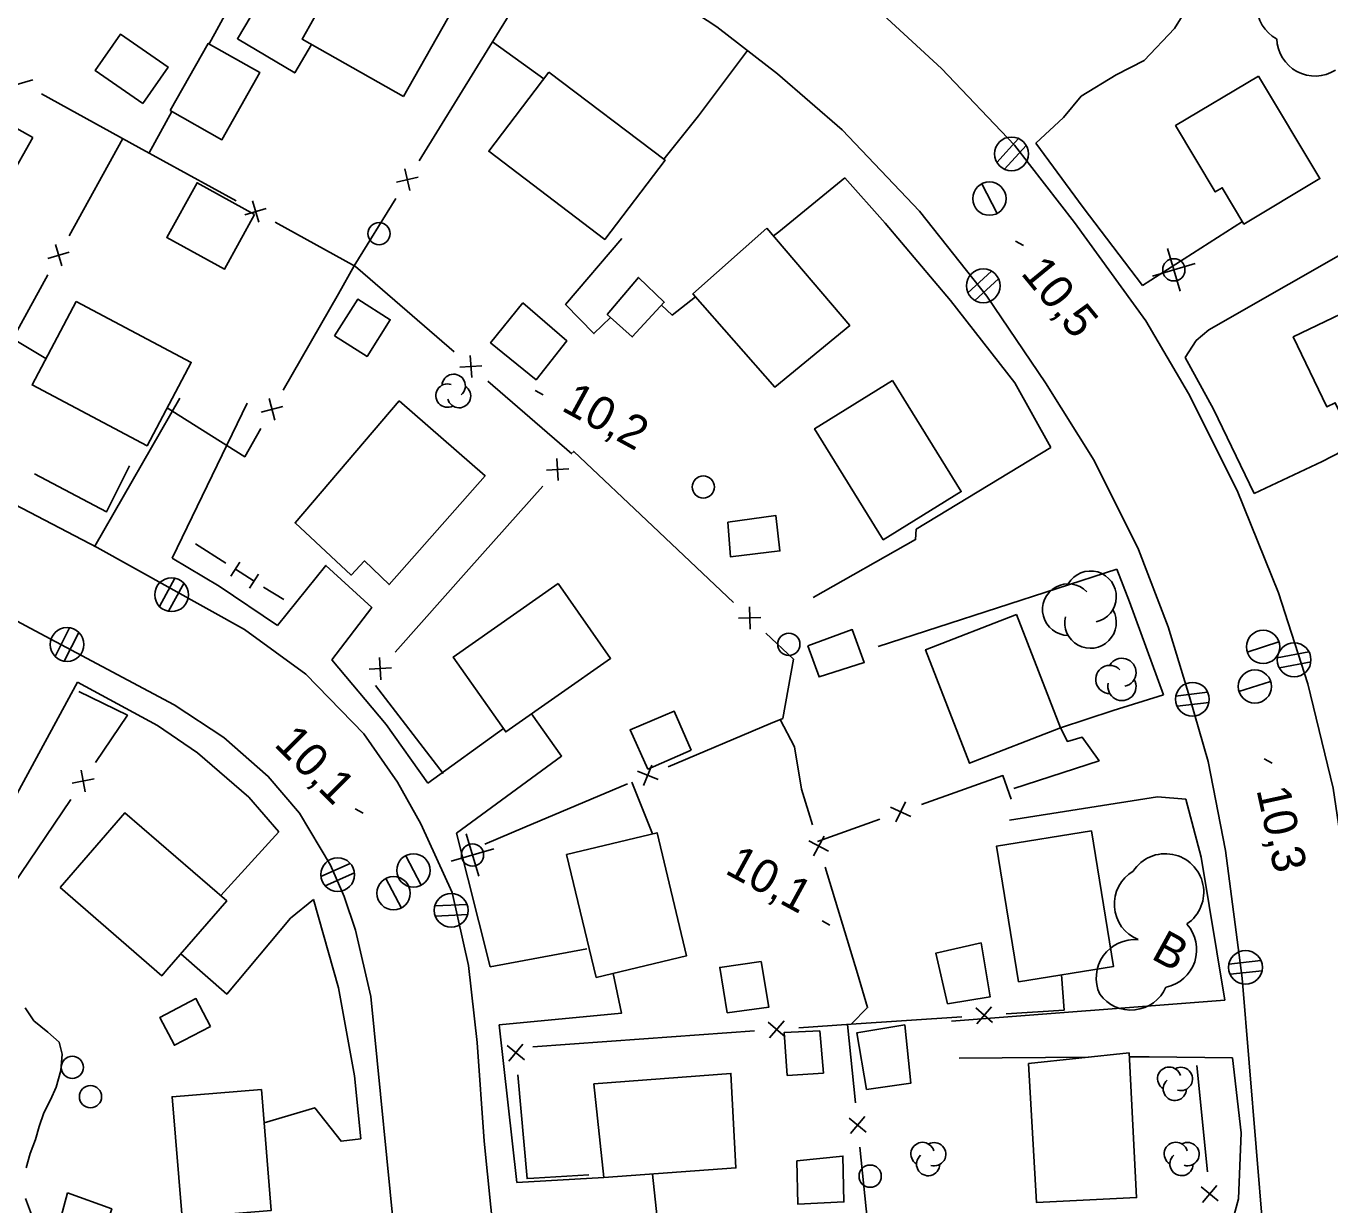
# Model space of a CAD drawing. Extents: x 219136 to 222520, y 5421589 to 5424530.
# Drawn here: x 221042.7 to 221160.1, y 5423500.4 to 5423606.6 of the extents above; entities that cross this region are included whole.
import ezdxf

# ---------------------------------------------------------------- set-up
doc = ezdxf.new("R2010")
doc.units = 0
for name, color, linetype in [('Level 1', 7, 'Continuous'), ('Level 19', 7, 'Continuous'), ('Level 21', 7, 'Continuous'), ('Level 3', 7, 'Continuous'), ('Level 31', 7, 'Continuous'), ('Level 36', 7, 'Continuous'), ('Level 37', 7, 'Continuous'), ('Level 44', 7, 'Continuous')]:
    doc.layers.add(name, color=color, linetype=linetype)

msp = doc.modelspace()

# ---------------------------------------------------------------- linework, layer by layer
at = {"layer": 'Level 1'}
for points in [[(221042.72, 5423503.75), (221043.1, 5423505.04), (221043.56, 5423506.3), (221043.91, 5423507.5), (221044.32, 5423508.72), (221044.91, 5423509.89), (221045.43, 5423511.04), (221045.84, 5423512.54), (221045.98, 5423514.01), (221045.7, 5423515.09), (221044.68, 5423515.99), (221043.42, 5423517), (221042.64, 5423518.16)], [(221054.33, 5423491.93), (221054.28, 5423491.96), (221052.98, 5423492.57), (221051.82, 5423493.13), (221050.6, 5423493.75), (221049.41, 5423494.38), (221048.21, 5423495.16), (221047.12, 5423495.97), (221045.87, 5423496.81), (221044.82, 5423497.51), (221043.83, 5423498.43), (221043.2, 5423499.55), (221042.66, 5423500.99)]]:
    msp.add_lwpolyline(points, dxfattribs=at)
at = {"layer": 'Level 19'}
for points in [[(221071.44, 5423625.55), (221070.97, 5423621.7), (221068.46, 5423616.74), (221061.74, 5423605.41), (221066.9, 5423602.34), (221068.41, 5423604.9)], [(221151.03, 5423615.3), (221148.77, 5423610.72), (221146.08, 5423606.34), (221143.35, 5423603.45), (221140.82, 5423602.18), (221137.67, 5423600.24), (221136.1, 5423598.32), (221133.61, 5423596.01)], [(221107.66, 5423604.35), (221103.25, 5423598.48), (221100.11, 5423594.57)], [(221109.99, 5423587.67), (221110.46, 5423588.04), (221116.42, 5423592.9)], [(221143.19, 5423583.2), (221152.2, 5423588.95)], [(221096.33, 5423587.42), (221091.27, 5423581.48), (221093.82, 5423578.87), (221095.32, 5423580.32)], [(221163.58, 5423587.42), (221149.17, 5423579.22), (221148.03, 5423578.24), (221147.04, 5423576.72)], [(221099.92, 5423581.43), (221100.87, 5423580.54), (221102.98, 5423582.19)], [(221056.55, 5423573.06), (221048.92, 5423559.72)], [(221055.86, 5423558.66), (221062.62, 5423572.61)], [(221153.25, 5423564.48), (221159.38, 5423567.37), (221171.22, 5423573.49)], [(221134.96, 5423568.62), (221122.82, 5423561.26), (221122.77, 5423560.33), (221113.56, 5423555.12)], [(221070.25, 5423549.51), (221073.83, 5423554.21), (221069.71, 5423558), (221065.35, 5423552.6)], [(221119.42, 5423550.71), (221140.88, 5423557.66)], [(221047.35, 5423547.49), (221041.53, 5423536.75), (221037.44, 5423539.16)], [(221145.09, 5423546.34), (221140.55, 5423544.95), (221135.83, 5423543.37), (221136.44, 5423542.16), (221137.76, 5423542.54), (221139.29, 5423540.42), (221131.61, 5423537.91)], [(221081.46, 5423533.88), (221090.91, 5423540.84), (221088.22, 5423544.64)], [(221085.69, 5423543.31), (221078.87, 5423538.39)], [(221131.24, 5423535.05), (221144.54, 5423537.18), (221147.1, 5423536.97)], [(221060.24, 5423528.27), (221065.46, 5423534)], [(221068.58, 5423527.91), (221066.51, 5423526.23), (221060.79, 5423519.41), (221056.64, 5423523.03)], [(221084.5, 5423521.86), (221093.19, 5423523.48)], [(221085.3, 5423516.65), (221096.31, 5423517.69), (221095.55, 5423521.26)], [(221150.61, 5423518.87), (221126, 5423516.96)], [(221126.7, 5423513.65), (221138.35, 5423513.72)], [(221142.03, 5423513.75), (221143.81, 5423513.76), (221151.3, 5423513.68)], [(221064.14, 5423507.83), (221068.71, 5423509.17), (221071.07, 5423506.16), (221072.86, 5423506.38)], [(221094.71, 5423502.88), (221086.89, 5423502.43)], [(221087.88, 5423496.96), (221087.85, 5423497.37), (221099.62, 5423498.42), (221099.11, 5423503.2)]]:
    msp.add_lwpolyline(points, dxfattribs=at)
at = {"layer": 'Level 21'}
for points in [[(221125.12, 5423602.74), (221119.09, 5423608.29), (221112.05, 5423613.96), (221102.53, 5423620.51), (221093.56, 5423625.58), (221072.36, 5423637.02), (221041.86, 5423653.16), (221012.99, 5423668.64), (220995.49, 5423678.29)], [(221116.18, 5423597.21), (221110.36, 5423602.27), (221104.9, 5423606.48), (221097.92, 5423611.07), (221089.89, 5423615.67), (221071.27, 5423625.64), (221041.66, 5423641.48)], [(221125.12, 5423602.74), (221131.68, 5423595.84), (221137.07, 5423588.88), (221143.5, 5423580.01), (221147.34, 5423573.48), (221151.73, 5423564.74), (221155.45, 5423555.53), (221158.07, 5423547.35), (221160.36, 5423537.94), (221162.22, 5423525.38), (221163.36, 5423512.52), (221164.58, 5423494.8), (221166.57, 5423470.95)], [(221043.09, 5423552.36), (221004.21, 5423573.23), (220957.85, 5423597.68), (220955.98, 5423597.87), (220954, 5423597.5), (220952.18, 5423596.67), (220950.62, 5423595.57), (220949.38, 5423594.23), (220948.6, 5423592.7), (220922.66, 5423543.77), (220922.25, 5423541.85), (220922.41, 5423539.94), (220923.21, 5423538.37), (220924.07, 5423537.32), (220925.67, 5423536.23), (220959.83, 5423518.11)], [(221154.06, 5423497.96), (221152.18, 5423520.85), (221150.67, 5423532.33), (221149.11, 5423540.35), (221147.44, 5423546.17), (221145.51, 5423552.47), (221142.84, 5423559.44), (221138.84, 5423567.46), (221134.48, 5423574.45), (221129.2, 5423582.25), (221123.12, 5423589.9), (221116.18, 5423597.21)], [(221143.19, 5423583.2), (221137.86, 5423590.22), (221133.61, 5423596.01)], [(221134.96, 5423568.62), (221131.7, 5423574.43), (221125.93, 5423581.85), (221120.05, 5423588.82), (221116.42, 5423592.9)], [(221014.68, 5423577.59), (221049.12, 5423559.62)], [(221153.25, 5423564.48), (221149.58, 5423572.06), (221147.04, 5423576.72)], [(221049.12, 5423559.62), (221062.38, 5423552.23), (221067.9, 5423548.2), (221073.12, 5423542.83), (221076.16, 5423538.49), (221078.25, 5423534.72), (221081.08, 5423528.55), (221082.54, 5423521.98), (221083.33, 5423515.06), (221083.94, 5423506.16), (221085.42, 5423491.61)], [(221065.35, 5423552.6), (221060.09, 5423556.12), (221055.86, 5423558.66)], [(221145.09, 5423546.34), (221142.03, 5423554.72), (221140.88, 5423557.66)], [(221041.2, 5423477.51), (221055.38, 5423481.94), (221067.19, 5423485.29), (221074.71, 5423488.35), (221075.52, 5423489.44), (221075.97, 5423490.49), (221076.22, 5423492.45), (221076.06, 5423495.83), (221073.75, 5423519.18), (221072.38, 5423525.17), (221071.35, 5423528.19), (221070.11, 5423531), (221067.32, 5423535.7), (221064.52, 5423539), (221060.51, 5423542.52), (221056.04, 5423545.46), (221043.09, 5423552.36)], [(221070.25, 5423549.51), (221075.13, 5423543.68), (221078.87, 5423538.39)], [(221047.35, 5423547.49), (221054.54, 5423543.59), (221058.16, 5423541.12), (221062.78, 5423537.13), (221065.46, 5423534)], [(221150.61, 5423518.87), (221148.47, 5423531.72), (221147.1, 5423536.97)], [(221081.46, 5423533.88), (221084.5, 5423521.86)], [(221068.58, 5423527.91), (221070.84, 5423519.98), (221072.27, 5423512.04), (221072.86, 5423506.38)], [(221085.3, 5423516.65), (221086.89, 5423502.43)], [(221130.46, 5423489.6), (221136.22, 5423491.63), (221141.63, 5423491.79), (221147, 5423492.54), (221148.82, 5423493.78), (221150.7, 5423496.75), (221151.84, 5423500.96), (221152.09, 5423506.9), (221151.3, 5423513.68)]]:
    msp.add_lwpolyline(points, dxfattribs=at)
at = {"layer": 'Level 3'}
for p, q in [((221131.78, 5423587.18), (221132.48, 5423586.8)), ((221088.55, 5423573.75), (221089.25, 5423573.37)), ((221154.16, 5423540.58), (221154.87, 5423540.2)), ((221072.35, 5423536.07), (221073.06, 5423535.69)), ((221114.37, 5423526), (221115.07, 5423525.62))]:
    msp.add_line(p, q, dxfattribs=at)
at = {"layer": 'Level 31'}
for points in [[(221076.7, 5423600.21), (221067.56, 5423605.38), (221071.78, 5423612.84), (221074.14, 5423611.51), (221075.04, 5423613.1), (221077.78, 5423611.55), (221077.13, 5423610.41), (221081.17, 5423608.12)], [(221053.23, 5423599.59), (221048.95, 5423602.55), (221051.22, 5423605.82), (221055.5, 5423602.86)], [(221055.7, 5423598.95), (221059.12, 5423605), (221063.77, 5423602.37), (221060.35, 5423596.32)], [(221089.78, 5423602.42), (221100.23, 5423594.48), (221094.8, 5423587.35), (221084.36, 5423595.29)], [(221153.65, 5423602.06), (221159.17, 5423592.82), (221152.33, 5423588.73), (221150.38, 5423592), (221149.74, 5423591.62), (221146.17, 5423597.6)], [(221043.33, 5423596.52), (221041.19, 5423592.73), (221038.08, 5423594.48), (221040.22, 5423598.27)], [(221063.29, 5423589.59), (221060.57, 5423584.67), (221055.39, 5423587.52), (221058.11, 5423592.45)], [(221109.4, 5423588.36), (221116.85, 5423579.6), (221110.12, 5423574.04), (221102.74, 5423582.46)], [(221095.01, 5423580.59), (221097.84, 5423583.93), (221100.16, 5423581.69), (221097.27, 5423578.57)], [(221070.48, 5423578.66), (221072.57, 5423581.96), (221075.5, 5423580.11), (221073.41, 5423576.81)], [(221164.66, 5423582.37), (221169.24, 5423572.84), (221162.11, 5423569.41), (221160.55, 5423572.65), (221159.78, 5423572.28), (221156.76, 5423578.57)], [(221047.24, 5423581.76), (221057.59, 5423576.28), (221053.61, 5423568.77), (221043.26, 5423574.25)], [(221087.42, 5423581.64), (221091.4, 5423578.21), (221088.62, 5423574.71), (221084.53, 5423578.04)], [(221120.69, 5423574.64), (221126.88, 5423564.65), (221119.87, 5423560.31), (221113.68, 5423570.3)], [(221076.3, 5423572.82), (221084.03, 5423566.07), (221075.39, 5423556.27), (221073.17, 5423558.4), (221071.99, 5423557.13), (221066.94, 5423561.83)], [(221105.87, 5423561.89), (221110.21, 5423562.48), (221110.56, 5423559.3), (221106.11, 5423558.78)], [(221090.61, 5423556.36), (221081.17, 5423549.75), (221085.89, 5423543.01), (221095.33, 5423549.62)], [(221131.87, 5423553.58), (221135.83, 5423543.37), (221127.62, 5423540.19), (221123.67, 5423550.4)], [(221113.07, 5423550.76), (221117.08, 5423552.23), (221118.15, 5423549.27), (221114.09, 5423547.96)], [(221102.58, 5423541.38), (221098.68, 5423539.67), (221097.08, 5423543.21), (221101.06, 5423544.87)], [(221045.8, 5423529.01), (221054.94, 5423521.06), (221055.39, 5423521.58), (221060.78, 5423527.8), (221051.62, 5423535.73)], [(221094.04, 5423520.9), (221091.37, 5423531.97), (221099.51, 5423533.93), (221102.17, 5423522.86)], [(221138.62, 5423534.11), (221140.59, 5423521.9), (221132.04, 5423520.52), (221130.07, 5423532.73)], [(221128.67, 5423524.03), (221129.5, 5423519.17), (221125.65, 5423518.53), (221124.6, 5423523.1)], [(221108.88, 5423522.33), (221109.56, 5423518.22), (221105.83, 5423517.72), (221105.15, 5423521.8)], [(221059.32, 5423516.49), (221056.08, 5423514.8), (221054.77, 5423517.31), (221058.01, 5423519)], [(221118.36, 5423510.82), (221117.48, 5423515.91), (221121.8, 5423516.63), (221122.35, 5423511.4)], [(221114.17, 5423516.09), (221114.48, 5423512.29), (221111.22, 5423512.08), (221110.94, 5423515.94)], [(221142.01, 5423514.11), (221142.67, 5423501.08), (221133.67, 5423500.63), (221132.95, 5423513.15)], [(221093.83, 5423511.33), (221106.16, 5423512.26), (221106.61, 5423503.75), (221094.71, 5423502.88)], [(221063.9, 5423510.82), (221064.79, 5423499.93), (221056.76, 5423499.27), (221055.86, 5423510.16)], [(221112.08, 5423504.39), (221116.24, 5423504.82), (221116.33, 5423500.7), (221112.19, 5423500.48)], [(221046.44, 5423501.5), (221050.43, 5423500.06), (221049.44, 5423497.19), (221045.66, 5423498.59)]]:
    msp.add_lwpolyline(points, close=True, dxfattribs=at)
at = {"layer": 'Level 36'}
for p, q in [((221132.05, 5423596.43), (221130.1, 5423594.28)), ((221130.79, 5423593.67), (221132.74, 5423595.82)), ((221130.13, 5423589.68), (221128.73, 5423592.34)), ((221146.58, 5423582.69), (221145.45, 5423586.52)), ((221129.62, 5423584.48), (221127.47, 5423582.53)), ((221144.1, 5423584.04), (221147.93, 5423585.17)), ((221128.1, 5423581.86), (221130.25, 5423583.81)), ((221056.12, 5423556.84), (221054.72, 5423554.3)), ((221055.54, 5423553.88), (221056.94, 5423556.42)), ((221046.64, 5423552.37), (221045.33, 5423549.79)), ((221046.16, 5423549.39), (221047.47, 5423551.97)), ((221152.61, 5423550.2), (221155.47, 5423551.12)), ((221158.18, 5423550.22), (221155.33, 5423549.68)), ((221155.52, 5423548.78), (221158.37, 5423549.32)), ((221151.87, 5423546.64), (221154.73, 5423547.56)), ((221149.05, 5423546.58), (221146.17, 5423546.23)), ((221146.31, 5423545.32), (221149.19, 5423545.67)), ((221083.46, 5423530.01), (221082.33, 5423533.84)), ((221078.29, 5423529.2), (221076.89, 5423531.86)), ((221080.98, 5423531.36), (221084.81, 5423532.49)), ((221071.89, 5423531.16), (221069.24, 5423529.99)), ((221069.63, 5423529.16), (221072.28, 5423530.33)), ((221076.51, 5423527.15), (221075.11, 5423529.81)), ((221082.41, 5423527.48), (221079.51, 5423527.34)), ((221079.57, 5423526.42), (221082.47, 5423526.56)), ((221153.84, 5423522.43), (221150.96, 5423522.11)), ((221151.08, 5423521.19), (221153.96, 5423521.51))]:
    msp.add_line(p, q, dxfattribs=at)
for centre, radius in [((221131.41, 5423595.05), 1.52), ((221129.42, 5423591.02), 1.5), ((221074.49, 5423587.87), 1), ((221146.02, 5423584.61), 1), ((221128.87, 5423583.17), 1.52), ((221103.67, 5423565.06), 1), ((221055.82, 5423555.36), 1.52), ((221046.41, 5423550.88), 1.52), ((221111.37, 5423550.9), 1), ((221154.05, 5423550.66), 1.5), ((221156.84, 5423549.5), 1.52), ((221153.31, 5423547.1), 1.5), ((221147.69, 5423545.95), 1.52), ((221082.9, 5423531.93), 1), ((221070.77, 5423530.16), 1.52), ((221077.58, 5423530.54), 1.5), ((221075.8, 5423528.49), 1.5), ((221080.98, 5423526.95), 1.52), ((221152.47, 5423521.81), 1.52), ((221046.88, 5423512.81), 1), ((221048.52, 5423510.17), 1), ((221118.69, 5423503.01), 1)]:
    msp.add_circle(centre, radius, dxfattribs=at)
at = {"layer": 'Level 37'}
for p, q in [((221043.32, 5423601.71), (221041.39, 5423601.15)), ((221076.81, 5423593.7), (221077.27, 5423591.75)), ((221076.07, 5423592.49), (221078.02, 5423592.95)), ((221063.1, 5423590.81), (221063.66, 5423588.89)), ((221064.34, 5423590.13), (221062.42, 5423589.57)), ((221045.37, 5423586.88), (221045.93, 5423584.96)), ((221044.68, 5423585.64), (221046.61, 5423586.2)), ((221082.68, 5423576.91), (221082.83, 5423574.91)), ((221083.75, 5423575.98), (221081.76, 5423575.84)), ((221064.59, 5423573.02), (221065.12, 5423571.08)), ((221063.89, 5423571.79), (221065.82, 5423572.31)), ((221091.56, 5423566.7), (221089.56, 5423566.58)), ((221090.62, 5423565.64), (221090.5, 5423567.64)), ((221057.98, 5423559.95), (221060.71, 5423558.2)), ((221061.96, 5423558.29), (221061.15, 5423557.03)), ((221061.56, 5423557.66), (221063.24, 5423556.59)), ((221063.65, 5423557.22), (221062.84, 5423555.95)), ((221064.09, 5423556.05), (221065.92, 5423554.92)), ((221107.88, 5423552.27), (221107.83, 5423554.28)), ((221106.85, 5423553.25), (221108.86, 5423553.3)), ((221074.66, 5423547.71), (221074.54, 5423549.71)), ((221075.6, 5423548.77), (221073.6, 5423548.65)), ((221099.05, 5423540.03), (221098.3, 5423538.18)), ((221046.88, 5423538.4), (221048.84, 5423538.79)), ((221047.67, 5423539.58), (221048.05, 5423537.61)), ((221097.75, 5423539.48), (221099.61, 5423538.73)), ((221120.53, 5423536.24), (221122.34, 5423535.38)), ((221121.87, 5423536.71), (221121.01, 5423534.9)), ((221113.18, 5423533.21), (221114.95, 5423532.26)), ((221113.59, 5423531.85), (221114.54, 5423533.62)), ((221129.7, 5423516.84), (221128.19, 5423518.16)), ((221128.28, 5423516.74), (221129.6, 5423518.25)), ((221109.52, 5423516.89), (221111.04, 5423515.57)), ((221110.94, 5423516.99), (221109.63, 5423515.47)), ((221086.03, 5423514.77), (221087.57, 5423513.48)), ((221086.16, 5423513.36), (221087.44, 5423514.89)), ((221118.34, 5423506.98), (221116.79, 5423508.25)), ((221118.2, 5423508.39), (221116.93, 5423506.84)), ((221149.88, 5423502.18), (221148.6, 5423500.64)), ((221150.01, 5423500.78), (221148.47, 5423502.05))]:
    msp.add_line(p, q, dxfattribs=at)
for points in [[(221059.19, 5423604.97), (221062.69, 5423611.35), (221060.29, 5423612.64)], [(221088.58, 5423611.45), (221083.34, 5423602.94)], [(221084.69, 5423605.13), (221089.31, 5423601.8)], [(221083.34, 5423602.94), (221078.09, 5423594.42)], [(221052.87, 5423595.64), (221044.11, 5423600.46)], [(221053.79, 5423595.13), (221055.84, 5423598.87)], [(221051.44, 5423596.43), (221046.61, 5423587.67)], [(221061.63, 5423590.82), (221052.87, 5423595.64)], [(221075.99, 5423591.02), (221072.26, 5423584.96), (221070.83, 5423582.46)], [(221073.68, 5423583.76), (221072.37, 5423584.9), (221065.13, 5423588.89)], [(221044.68, 5423584.17), (221039.85, 5423575.41)], [(221081.24, 5423577.22), (221073.68, 5423583.76)], [(221070.83, 5423582.46), (221065.85, 5423573.78)], [(221041.51, 5423578.42), (221044.51, 5423576.62)], [(221091.83, 5423568.06), (221084.27, 5423574.6)], [(221056.4, 5423571.56), (221055.41, 5423572.18)], [(221063.86, 5423570.32), (221062.41, 5423567.79), (221056.4, 5423571.56)], [(221091.89, 5423568.13), (221092.01, 5423568.27), (221099.14, 5423561.52)], [(221051.15, 5423565.21), (221052.02, 5423566.96)], [(221043.47, 5423566.26), (221049.97, 5423562.83), (221051.15, 5423565.21)], [(221082.58, 5423557.67), (221089.23, 5423565.14)], [(221099.14, 5423561.52), (221106.4, 5423554.65)], [(221075.93, 5423550.2), (221082.58, 5423557.67)], [(221109.31, 5423551.9), (221111.78, 5423549.56), (221110.82, 5423544.23), (221109.73, 5423543.77)], [(221080.27, 5423539.26), (221074.17, 5423547.18)], [(221047.47, 5423546.66), (221051.84, 5423544.51), (221048.98, 5423540.25)], [(221109.73, 5423543.77), (221100.52, 5423539.88)], [(221110.58, 5423544.13), (221111.88, 5423541.68), (221112.52, 5423537.85), (221113.49, 5423534.65)], [(221131.39, 5423536.97), (221130.63, 5423539.08), (221123.32, 5423536.48)], [(221096.84, 5423538.33), (221087.62, 5423534.44)], [(221097.23, 5423538.49), (221099.09, 5423533.83)], [(221046.74, 5423536.94), (221041.5, 5423529.15)], [(221119.55, 5423535.14), (221113.94, 5423533.14)], [(221087.62, 5423534.44), (221084, 5423532.91)], [(221114.64, 5423530.82), (221117.54, 5423521.25)], [(221117.54, 5423521.25), (221118.46, 5423518.19), (221116.97, 5423516.71), (221112.28, 5423516.37)], [(221130.94, 5423517.63), (221136.14, 5423517.97), (221135.92, 5423521.14)], [(221117.36, 5423509.61), (221116.65, 5423516.68), (221116.65, 5423516.69)], [(221116.97, 5423516.71), (221126.95, 5423517.37)], [(221098.31, 5423515.37), (221088.34, 5423514.65)], [(221108.29, 5423516.09), (221098.31, 5423515.37)], [(221149.04, 5423503.4), (221148.1, 5423512.97)], [(221086.98, 5423512.13), (221087.81, 5423502.79), (221088.43, 5423502.83)], [(221118.77, 5423495.68), (221117.76, 5423505.63)], [(221088.43, 5423502.83), (221093.38, 5423503.12)]]:
    msp.add_lwpolyline(points, dxfattribs=at)
at = {"layer": 'Level 44'}
for centre, radius, start, end in [((221156.92, 5423608.45), 3.46, 121.3957, 241.3957), ((221158.73, 5423605.52), 3.46, 181.8899, 301.8899), ((221081.21, 5423574.17), 1.05, 309.6881, 177.1452), ((221080.65, 5423573.29), 1.05, 71.5343, 297.2229), ((221081.69, 5423573.24), 1.05, 194.3558, 57.0401), ((221138.52, 5423555.18), 2.32, 282.2692, 149.7262), ((221136.52, 5423554.02), 2.32, 44.1153, 269.8039), ((221138.52, 5423552.86), 2.32, 166.9368, 29.6212), ((221141.35, 5423548.37), 1.27, 282.2692, 149.7262), ((221140.25, 5423547.73), 1.27, 44.1153, 269.8039), ((221141.35, 5423547.1), 1.27, 166.9368, 29.6212), ((221145.25, 5423528.58), 3.46, 304.2845, 146.5853), ((221144.12, 5423527.51), 3.46, 120.6146, 247.8127), ((221144.61, 5423523.41), 3.46, 281.7094, 41.7094), ((221142.49, 5423520.85), 3.46, 84.7381, 204.7381), ((221142.15, 5423521.43), 3.46, 215.9431, 335.9431), ((221145.6, 5423511.79), 1.05, 15.9068, 238.5912), ((221146.65, 5423511.77), 1.05, 253.0853, 118.7739), ((221146.11, 5423510.88), 1.05, 131.2391, 358.6962), ((221123.4, 5423505.01), 1.05, 15.9068, 238.5912), ((221124.45, 5423504.99), 1.05, 253.0853, 118.7739), ((221146.2, 5423505.02), 1.05, 15.9068, 238.5912), ((221147.25, 5423505), 1.05, 253.0853, 118.7739), ((221123.91, 5423504.1), 1.05, 131.2391, 358.6962), ((221146.71, 5423504.11), 1.05, 131.2391, 358.6962)]:
    msp.add_arc(centre, radius, start, end, dxfattribs=at)

# ---------------------------------------------------------------- texts
at = {"layer": 'Level 3'}
for s, rotation, p in [('10,5', 309.3768, (221132.17, 5423584.28)), ('10,2', 331.383, (221090.79, 5423572.01)), ('10,1', 314.7736, (221064.96, 5423541.82)), ('10,3', 282.3589, (221153.44, 5423537.8)), ('10,1', 331.383, (221105.51, 5423530.33))]:
    msp.add_text(s, height=3, rotation=rotation, dxfattribs=at).set_placement(p)
at = {"layer": 'Level 44'}
msp.add_text('B', height=3, rotation=331.3547, dxfattribs=at).set_placement((221143.87, 5423522.65))

doc.saveas('drawing.dxf')
